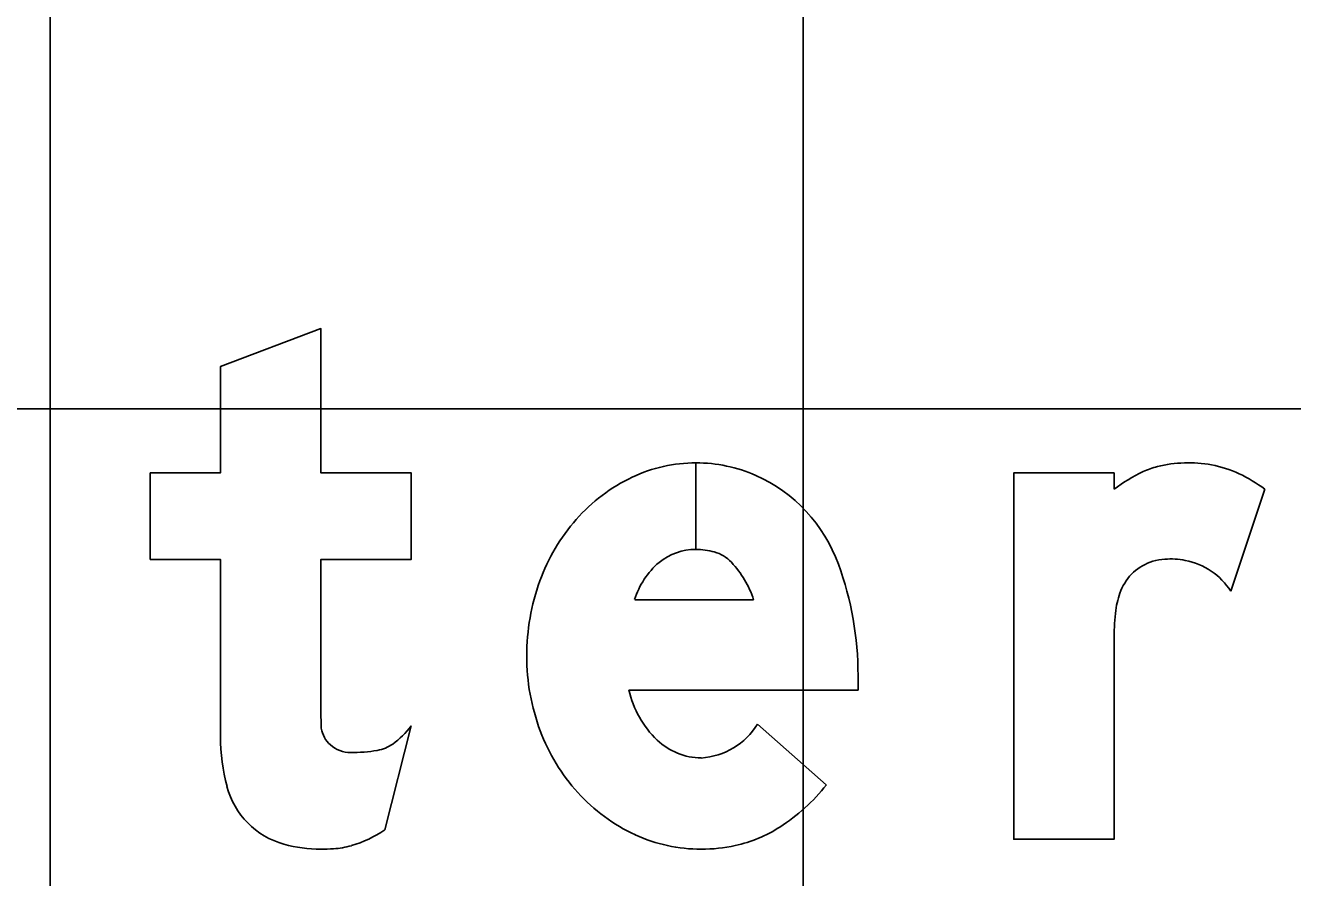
# Model space of a CAD drawing. Extents: x 2193008 to 2198143, y 1236112 to 1237864.
# Drawn here: x 2196694.64 to 2196698.006, y 1237175.801 to 1237178.065 of the extents above; entities that cross this region are included whole.
import ezdxf

# ---------------------------------------------------------------- set-up
doc = ezdxf.new("R2010")
doc.units = 0
for name, color, linetype in [('GSBWFILL', 7, 'Continuous'), ('GSCOLORFILL', 7, 'Continuous'), ('GSOUTLINE', 7, 'Continuous'), ('M-ROADS', 7, 'Continuous')]:
    doc.layers.add(name, color=color, linetype=linetype)

msp = doc.modelspace()

# ---------------------------------------------------------------- linework, layer by layer
at = {"layer": 'GSBWFILL'}
for p, q in [((2196696.4213, 1237176.9028), (2196696.4213, 1237176.6728)), ((2196696.4213, 1237176.6728), (2196696.4213, 1237176.9028)), ((2196697.9319, 1237176.8326), (2196697.8415, 1237176.5615)), ((2196696.2586, 1237176.5391), (2196696.5745, 1237176.5391)), ((2196696.5851, 1237176.2088), (2196696.7676, 1237176.0472)), ((2196695.595, 1237175.9276), (2196695.6652, 1237176.2036))]:
    msp.add_line(p, q, dxfattribs=at)
for points in [[(2196695.4252, 1237176.2561), (2196695.4252, 1237176.6461), (2196695.6652, 1237176.6461), (2196695.6652, 1237176.8761), (2196695.4252, 1237176.8761), (2196695.4252, 1237177.2594), (2196695.1586, 1237177.1583), (2196695.1586, 1237176.8761), (2196694.9719, 1237176.8761), (2196694.9719, 1237176.6461), (2196695.1586, 1237176.6461), (2196695.1586, 1237176.1755)], [(2196697.5319, 1237176.4409), (2196697.5319, 1237175.9028), (2196697.2652, 1237175.9028), (2196697.2652, 1237176.8761), (2196697.5319, 1237176.8761), (2196697.5319, 1237176.8326)], [(2196696.8519, 1237176.3372), (2196696.8519, 1237176.2991), (2196696.2434, 1237176.2991)]]:
    msp.add_lwpolyline(points, dxfattribs=at)
for centre, major_axis, ratio, start_param, end_param in [((2196696.4213, 1237176.5078), (0, 0.3949), 0.999995, 0, 0.44196), ((2196696.4213, 1237176.5078), (0, 0.3949), 0.999995, 5.868518, 6.283016), ((2196697.6947, 1237176.6986), (0, 0.2), 0.999996, 0.24142, 0.443663), ((2196697.729, 1237176.5595), (0, 0.3433), 0.999996, 6.103268, 6.524606), ((2196697.7367, 1237176.6021), (0, 0.3), 0.999996, 5.846069, 6.103268), ((2196696.4484, 1237176.4505), (0, 0.4583), 0.999995, 0.44196, 0.851746), ((2196696.4113, 1237176.4922), (0, 0.4133), 0.999995, 5.061282, 5.861635), ((2196697.7999, 1237176.4773), (0, 0.4451), 0.999996, 0.443663, 0.646229), ((2196697.7061, 1237176.5365), (0, 0.3724), 0.999996, 5.631644, 5.846069), ((2196696.4907, 1237176.4135), (0, 0.5146), 0.999995, 0.851746, 1.222943), ((2196696.4213, 1237176.5182), (0, 0.1546), 0.999995, 0, 0.684319), ((2196696.4213, 1237176.4935), (0, 0.1792), 0.999995, 6.008019, 6.282813), ((2196696.4428, 1237176.5698), (0, 0.1), 0.999995, 5.468651, 6.008019), ((2196697.6761, 1237176.5048), (0, 0.1424), 0.999996, 0.067293, 0.293855), ((2196697.6809, 1237176.434), (0, 0.2133), 0.999996, 6.094384, 6.350479), ((2196696.459, 1237176.4782), (0, 0.2095), 0.999995, 0.703138, 1.275447), ((2196696.3235, 1237176.4573), (0, 0.2639), 0.999995, 5.027692, 5.468651), ((2196695.9852, 1237176.3372), (0, 0.8667), 0.999995, 4.712389, 5.061282), ((2196697.6735, 1237176.5135), (0, 0.1333), 0.999996, 0.293855, 1.188904), ((2196697.6865, 1237176.4634), (0, 0.1835), 0.999996, 5.27661, 6.094384), ((2196696.557, 1237176.3894), (0, 0.5851), 0.999995, 1.222943, 1.570796), ((2196697.7429, 1237176.4856), (0, 0.2081), 0.999996, 1.188904, 1.450084), ((2196698.097, 1237176.4403), (0, 0.5651), 0.999996, 1.445958, 1.569673), ((2196696.5395, 1237176.3894), (0, 0.5676), 0.999995, 1.570796, 1.928626), ((2196696.4996, 1237176.3557), (0, 0.2623), 0.999995, 1.788032, 2.378697), ((2196697.0945, 1237176.2561), (0, 1.6693), 0.999994, 1.570796, 1.606005), ((2196696.4223, 1237176.3094), (0, 0.1914), 0.999995, 3.209537, 4.158837), ((2196695.676, 1237176.1755), (0, 0.5174), 0.999994, 1.570796, 1.830698), ((2196695.5018, 1237176.2103), (0, 0.0767), 0.999994, 1.74085, 2.407828), ((2196695.4897, 1237176.3345), (0, 0.2189), 0.999994, 3.756278, 4.071638), ((2196696.4886, 1237176.3704), (0, 0.5133), 0.999995, 1.928626, 2.305123), ((2196695.5042, 1237176.213), (0, 0.0803), 0.999994, 2.407828, 3.141593), ((2196695.5583, 1237176.2373), (0, 0.1), 0.999994, 3.310762, 3.756278), ((2196696.4376, 1237176.292), (0, 0.1735), 0.999995, 2.383204, 3.128268), ((2196695.5042, 1237176.5538), (0, 0.4211), 0.999994, 3.141593, 3.310762), ((2196695.3853, 1237176.0982), (0, 0.2167), 0.999994, 1.830698, 2.869526), ((2196696.3768, 1237176.3535), (0, 0.4966), 0.999995, 3.710413, 4.047817), ((2196696.4562, 1237176.3411), (0, 0.4695), 0.999995, 2.305123, 2.711411), ((2196695.4167, 1237176.1899), (0, 0.3172), 0.999994, 3.427755, 3.738844), ((2196696.4353, 1237176.2956), (0, 0.4195), 0.999995, 2.711411, 3.141593), ((2196696.4467, 1237176.244), (0, 0.3667), 0.999995, 3.35931, 3.710413), ((2196695.4252, 1237176.2412), (0, 0.3651), 0.999994, 2.869526, 3.141593), ((2196695.4252, 1237176.402), (0, 0.5258), 0.999994, 3.141593, 3.205734), ((2196695.445, 1237176.0934), (0, 0.2167), 0.999994, 3.205734, 3.427755), ((2196696.4353, 1237176.2956), (0, 0.4195), 0.999995, 3.141593, 3.35931)]:
    msp.add_ellipse(centre, major_axis=major_axis, ratio=ratio, start_param=start_param, end_param=end_param, dxfattribs=at)
at = {"layer": 'GSCOLORFILL'}
for p, q in [((2196696.4213, 1237176.9028), (2196696.4213, 1237176.6728)), ((2196696.4213, 1237176.6728), (2196696.4213, 1237176.9028)), ((2196697.9319, 1237176.8326), (2196697.8415, 1237176.5615)), ((2196696.2586, 1237176.5391), (2196696.5745, 1237176.5391)), ((2196696.5851, 1237176.2088), (2196696.7676, 1237176.0472)), ((2196695.595, 1237175.9276), (2196695.6652, 1237176.2036))]:
    msp.add_line(p, q, dxfattribs=at)
for points in [[(2196695.4252, 1237176.2561), (2196695.4252, 1237176.6461), (2196695.6652, 1237176.6461), (2196695.6652, 1237176.8761), (2196695.4252, 1237176.8761), (2196695.4252, 1237177.2594), (2196695.1586, 1237177.1583), (2196695.1586, 1237176.8761), (2196694.9719, 1237176.8761), (2196694.9719, 1237176.6461), (2196695.1586, 1237176.6461), (2196695.1586, 1237176.1755)], [(2196697.5319, 1237176.4409), (2196697.5319, 1237175.9028), (2196697.2652, 1237175.9028), (2196697.2652, 1237176.8761), (2196697.5319, 1237176.8761), (2196697.5319, 1237176.8326)], [(2196696.8519, 1237176.3372), (2196696.8519, 1237176.2991), (2196696.2434, 1237176.2991)]]:
    msp.add_lwpolyline(points, dxfattribs=at)
for centre, major_axis, ratio, start_param, end_param in [((2196696.4213, 1237176.5078), (0, 0.3949), 0.999995, 0, 0.44196), ((2196696.4213, 1237176.5078), (0, 0.3949), 0.999995, 5.868518, 6.283016), ((2196697.6947, 1237176.6986), (0, 0.2), 0.999996, 0.24142, 0.443663), ((2196697.729, 1237176.5595), (0, 0.3433), 0.999996, 6.103268, 6.524606), ((2196697.7367, 1237176.6021), (0, 0.3), 0.999996, 5.846069, 6.103268), ((2196696.4484, 1237176.4505), (0, 0.4583), 0.999995, 0.44196, 0.851746), ((2196696.4113, 1237176.4922), (0, 0.4133), 0.999995, 5.061282, 5.861635), ((2196697.7999, 1237176.4773), (0, 0.4451), 0.999996, 0.443663, 0.646229), ((2196697.7061, 1237176.5365), (0, 0.3724), 0.999996, 5.631644, 5.846069), ((2196696.4907, 1237176.4135), (0, 0.5146), 0.999995, 0.851746, 1.222943), ((2196696.4213, 1237176.5182), (0, 0.1546), 0.999995, 0, 0.684319), ((2196696.4213, 1237176.4935), (0, 0.1792), 0.999995, 6.008019, 6.282813), ((2196696.4428, 1237176.5698), (0, 0.1), 0.999995, 5.468651, 6.008019), ((2196697.6761, 1237176.5048), (0, 0.1424), 0.999996, 0.067293, 0.293855), ((2196697.6809, 1237176.434), (0, 0.2133), 0.999996, 6.094384, 6.350479), ((2196696.459, 1237176.4782), (0, 0.2095), 0.999995, 0.703138, 1.275447), ((2196696.3235, 1237176.4573), (0, 0.2639), 0.999995, 5.027692, 5.468651), ((2196695.9852, 1237176.3372), (0, 0.8667), 0.999995, 4.712389, 5.061282), ((2196697.6735, 1237176.5135), (0, 0.1333), 0.999996, 0.293855, 1.188904), ((2196697.6865, 1237176.4634), (0, 0.1835), 0.999996, 5.27661, 6.094384), ((2196696.557, 1237176.3894), (0, 0.5851), 0.999995, 1.222943, 1.570796), ((2196697.7429, 1237176.4856), (0, 0.2081), 0.999996, 1.188904, 1.450084), ((2196698.097, 1237176.4403), (0, 0.5651), 0.999996, 1.445958, 1.569673), ((2196696.5395, 1237176.3894), (0, 0.5676), 0.999995, 1.570796, 1.928626), ((2196696.4996, 1237176.3557), (0, 0.2623), 0.999995, 1.788032, 2.378697), ((2196697.0945, 1237176.2561), (0, 1.6693), 0.999994, 1.570796, 1.606005), ((2196696.4223, 1237176.3094), (0, 0.1914), 0.999995, 3.209537, 4.158837), ((2196695.676, 1237176.1755), (0, 0.5174), 0.999994, 1.570796, 1.830698), ((2196695.5018, 1237176.2103), (0, 0.0767), 0.999994, 1.74085, 2.407828), ((2196695.4897, 1237176.3345), (0, 0.2189), 0.999994, 3.756278, 4.071638), ((2196696.4886, 1237176.3704), (0, 0.5133), 0.999995, 1.928626, 2.305123), ((2196695.5042, 1237176.213), (0, 0.0803), 0.999994, 2.407828, 3.141593), ((2196695.5583, 1237176.2373), (0, 0.1), 0.999994, 3.310762, 3.756278), ((2196696.4376, 1237176.292), (0, 0.1735), 0.999995, 2.383204, 3.128268), ((2196695.5042, 1237176.5538), (0, 0.4211), 0.999994, 3.141593, 3.310762), ((2196695.3853, 1237176.0982), (0, 0.2167), 0.999994, 1.830698, 2.869526), ((2196696.3768, 1237176.3535), (0, 0.4966), 0.999995, 3.710413, 4.047817), ((2196696.4562, 1237176.3411), (0, 0.4695), 0.999995, 2.305123, 2.711411), ((2196695.4167, 1237176.1899), (0, 0.3172), 0.999994, 3.427755, 3.738844), ((2196696.4353, 1237176.2956), (0, 0.4195), 0.999995, 2.711411, 3.141593), ((2196696.4467, 1237176.244), (0, 0.3667), 0.999995, 3.35931, 3.710413), ((2196695.4252, 1237176.2412), (0, 0.3651), 0.999994, 2.869526, 3.141593), ((2196695.4252, 1237176.402), (0, 0.5258), 0.999994, 3.141593, 3.205734), ((2196695.445, 1237176.0934), (0, 0.2167), 0.999994, 3.205734, 3.427755), ((2196696.4353, 1237176.2956), (0, 0.4195), 0.999995, 3.141593, 3.35931)]:
    msp.add_ellipse(centre, major_axis=major_axis, ratio=ratio, start_param=start_param, end_param=end_param, dxfattribs=at)
at = {"layer": 'GSOUTLINE'}
for p, q in [((2196697.9319, 1237176.8326), (2196697.8415, 1237176.5615)), ((2196696.2586, 1237176.5391), (2196696.5745, 1237176.5391)), ((2196696.7676, 1237176.0472), (2196696.5851, 1237176.2088)), ((2196695.595, 1237175.9276), (2196695.6652, 1237176.2036))]:
    msp.add_line(p, q, dxfattribs=at)
for points in [[(2196695.4252, 1237176.2561), (2196695.4252, 1237176.6461), (2196695.6652, 1237176.6461), (2196695.6652, 1237176.8761), (2196695.4252, 1237176.8761), (2196695.4252, 1237177.2594), (2196695.1586, 1237177.1583), (2196695.1586, 1237176.8761), (2196694.9719, 1237176.8761), (2196694.9719, 1237176.6461), (2196695.1586, 1237176.6461), (2196695.1586, 1237176.1755)], [(2196697.5319, 1237176.4409), (2196697.5319, 1237175.9028), (2196697.2652, 1237175.9028), (2196697.2652, 1237176.8761), (2196697.5319, 1237176.8761), (2196697.5319, 1237176.8326)], [(2196696.2434, 1237176.2991), (2196696.8519, 1237176.2991), (2196696.8519, 1237176.3372)]]:
    msp.add_lwpolyline(points, dxfattribs=at)
for centre, major_axis, ratio, start_param, end_param in [((2196696.4213, 1237176.5078), (0, 0.3949), 0.999995, 0, 0.44196), ((2196696.4213, 1237176.5078), (0, 0.3949), 0.999995, 5.868518, 6.283185), ((2196697.6947, 1237176.6986), (0, 0.2), 0.999996, 0.24142, 0.443663), ((2196697.729, 1237176.5595), (0, 0.3433), 0.999996, 6.103268, 6.524606), ((2196697.7367, 1237176.6021), (0, 0.3), 0.999996, 5.846069, 6.103268), ((2196696.4484, 1237176.4505), (0, 0.4583), 0.999995, 0.44196, 0.851746), ((2196696.4113, 1237176.4922), (0, 0.4133), 0.999995, 5.061282, 5.861635), ((2196697.7999, 1237176.4773), (0, 0.4451), 0.999996, 0.443663, 0.646229), ((2196697.7061, 1237176.5365), (0, 0.3724), 0.999996, 5.631644, 5.846069), ((2196696.4907, 1237176.4135), (0, 0.5146), 0.999995, 0.851746, 1.222943), ((2196696.4213, 1237176.5182), (0, 0.1546), 0.999995, 0, 0.684319), ((2196696.4213, 1237176.4935), (0, 0.1792), 0.999995, 6.008019, 6.283185), ((2196696.4428, 1237176.5698), (0, 0.1), 0.999995, 5.468651, 6.008019), ((2196697.6761, 1237176.5048), (0, 0.1424), 0.999996, 0.067293, 0.293855), ((2196697.6809, 1237176.434), (0, 0.2133), 0.999996, 6.094384, 6.350479), ((2196696.459, 1237176.4782), (0, 0.2095), 0.999995, 0.703138, 1.275447), ((2196696.3235, 1237176.4573), (0, 0.2639), 0.999995, 5.027692, 5.468651), ((2196695.9852, 1237176.3372), (0, 0.8667), 0.999995, 4.712389, 5.061282), ((2196697.6735, 1237176.5135), (0, 0.1333), 0.999996, 0.293855, 1.188904), ((2196697.6865, 1237176.4634), (0, 0.1835), 0.999996, 5.27661, 6.094384), ((2196696.557, 1237176.3894), (0, 0.5851), 0.999995, 1.222943, 1.570796), ((2196697.7429, 1237176.4856), (0, 0.2081), 0.999996, 1.188904, 1.450084), ((2196698.097, 1237176.4403), (0, 0.5651), 0.999996, 1.445958, 1.569673), ((2196696.5395, 1237176.3894), (0, 0.5676), 0.999995, 1.570796, 1.928626), ((2196696.4996, 1237176.3557), (0, 0.2623), 0.999995, 1.788032, 2.378697), ((2196697.0945, 1237176.2561), (0, 1.6693), 0.999994, 1.570796, 1.606005), ((2196696.4223, 1237176.3094), (0, 0.1914), 0.999995, 3.209537, 4.158837), ((2196695.676, 1237176.1755), (0, 0.5174), 0.999994, 1.570796, 1.830698), ((2196695.5018, 1237176.2103), (0, 0.0767), 0.999994, 1.74085, 2.407828), ((2196695.4897, 1237176.3345), (0, 0.2189), 0.999994, 3.756278, 4.071638), ((2196696.4886, 1237176.3704), (0, 0.5133), 0.999995, 1.928626, 2.305123), ((2196695.5042, 1237176.213), (0, 0.0803), 0.999994, 2.407828, 3.141593), ((2196695.5583, 1237176.2373), (0, 0.1), 0.999994, 3.310762, 3.756278), ((2196696.4376, 1237176.292), (0, 0.1735), 0.999995, 2.383204, 3.128268), ((2196695.5042, 1237176.5538), (0, 0.4211), 0.999994, 3.141593, 3.310762), ((2196695.3853, 1237176.0982), (0, 0.2167), 0.999994, 1.830698, 2.869526), ((2196696.3768, 1237176.3535), (0, 0.4966), 0.999995, 3.710413, 4.047817), ((2196696.4562, 1237176.3411), (0, 0.4695), 0.999995, 2.305123, 2.711411), ((2196695.4167, 1237176.1899), (0, 0.3172), 0.999994, 3.427755, 3.738844), ((2196696.4353, 1237176.2956), (0, 0.4195), 0.999995, 2.711411, 3.141593), ((2196696.4467, 1237176.244), (0, 0.3667), 0.999995, 3.35931, 3.710413), ((2196695.4252, 1237176.2412), (0, 0.3651), 0.999994, 2.869526, 3.141593), ((2196695.4252, 1237176.402), (0, 0.5258), 0.999994, 3.141593, 3.205734), ((2196695.445, 1237176.0934), (0, 0.2167), 0.999994, 3.205734, 3.427755), ((2196696.4353, 1237176.2956), (0, 0.4195), 0.999995, 3.141593, 3.35931)]:
    msp.add_ellipse(centre, major_axis=major_axis, ratio=ratio, start_param=start_param, end_param=end_param, dxfattribs=at)
at = {"layer": 'M-ROADS'}
for p, q in [((2196694.7065, 1237153.0462), (2196694.7065, 1237223.0462)), ((2196696.7065, 1237153.0462), (2196696.7065, 1237223.0462)), ((2196614.7065, 1237177.0462), (2196874.7065, 1237177.0462))]:
    msp.add_line(p, q, dxfattribs=at)

doc.saveas('drawing.dxf')
